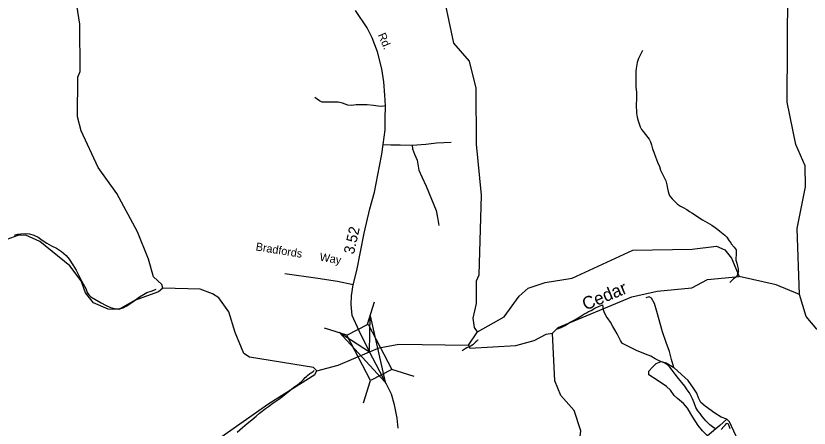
# Model space of a CAD drawing. Extents: x 2126262 to 2293712, y 749403 to 919119.
# Drawn here: x 2170507 to 2179836, y 844700 to 849554 of the extents above; entities that cross this region are included whole.
import ezdxf

# ---------------------------------------------------------------- set-up
doc = ezdxf.new("R2010")
doc.units = 0
for name, color, linetype in [('Exist Hydrographic Creek Single Shore', 7, 'Continuous'), ('Exist Hydrographic Creek Single Shore Label', 7, 'Continuous'), ('Exist Hydrographic Lake Shore', 7, 'Continuous'), ('Exist Hydrographic Misc Water Feature', 7, 'Continuous'), ('Exist Road Non-System Type 51', 7, 'Continuous'), ('Exist Road Non-System Type 51 Label', 7, 'Continuous'), ('Exist Road Secondary Mileage Hundredths English Label', 7, 'Continuous'), ('Exist Road Secondary Structure Standard Bridge Attributed CELL', 7, 'Continuous'), ('Exist Road Secondary Structure Standard Bridge CELL', 7, 'Continuous'), ('Exist Road Secondary Type 51 Attributed', 7, 'Continuous'), ('Exist Road Secondary Type 51 Label', 7, 'Continuous')]:
    doc.layers.add(name, color=color, linetype=linetype)

msp = doc.modelspace()

# ---------------------------------------------------------------- linework, layer by layer
at = {"layer": 'Exist Hydrographic Creek Single Shore'}
for points in [[(2172233.5, 846347.6), (2172183.4, 846306), (2171901.5, 846203.6), (2171718.4, 846095.8), (2171593.5, 846101.7), (2171418.4, 846177.5), (2171325.5, 846294.2), (2171275.5, 846433), (2171140.3, 846609.7), (2170789.5, 846899.1), (2170622.4, 846971.4), (2170530.5, 846970.1), (2170356.4, 846904.7)], [(2179723.4, 846274.8), (2179448.4, 846388.7), (2179014.3, 846486.2)], [(2181552.5, 845534.9), (2180659.5, 845694.5), (2180360.5, 845694.1), (2179925.4, 845867.1), (2179800.5, 846014), (2179723.4, 846274.8)], [(2174046.5, 845375.2), (2174296.5, 845442.2), (2174664.9, 845597.6), (2174778.4, 845645.4), (2175011.5, 845689.8), (2175828.4, 845676.3)], [(2170945.5, 844241.8), (2171537.5, 844177.1), (2171912.4, 844205.4), (2172344.4, 844340.9), (2172918.4, 844594.7), (2173482.4, 844989.8), (2174022.3, 845333), (2174046.5, 845375.2)]]:
    msp.add_lwpolyline(points, dxfattribs=at)
at = {"layer": 'Exist Hydrographic Lake Shore'}
msp.add_line((2175828.4, 845676.3), (2175935.5, 845834.8), dxfattribs=at)
for points in [[(2175935.5, 845834.8), (2176251.5, 846012), (2176424.5, 846254.4), (2176532.4, 846347.4), (2176732.5, 846415.4), (2177048.5, 846467.9), (2177762.5, 846794.3), (2178462.3, 846809.3), (2178745.5, 846842.8), (2178845.4, 846801.4), (2178921.5, 846701.4), (2179014.3, 846486.2)], [(2176818.4, 845816.5), (2176884.5, 845884), (2177749.4, 846246.7), (2178048.3, 846312.7), (2178456.4, 846350.2), (2178639.5, 846451.4), (2179014.3, 846486.2)], [(2175828.4, 845676.3), (2175844.4, 845643.1), (2176386.4, 845671.3), (2176602.5, 845732.4), (2176743.4, 845808.2), (2176818.4, 845816.5)]]:
    msp.add_lwpolyline(points, dxfattribs=at)
at = {"layer": 'Exist Hydrographic Misc Water Feature'}
for points in [[(2172233.5, 846347.6), (2172225.5, 846390.5), (2172124.4, 846481.1), (2172065.5, 846689), (2171938.4, 847013.1), (2171694.4, 847461.1), (2171475.4, 847767.4), (2171273.4, 848201.4), (2171230.4, 848366.2), (2171236.5, 848832), (2171261.5, 848900.4), (2171258.4, 849458.1), (2171180.5, 849958.4), (2171206.4, 851207.8), (2171147.5, 851442), (2170904.5, 851663.5), (2170870.5, 851788.9), (2170894.5, 851955.7), (2170959.5, 852229.9), (2170958.5, 852456.3), (2170932.4, 852463.3), (2170915.4, 852572), (2170806.5, 852771.1), (2170805.5, 852856.4)], [(2175935.5, 845834.8), (2175901.4, 845884.6), (2175884.4, 845993.3), (2175925.4, 846169.6), (2175923.4, 846435.4), (2175956.4, 846503.6), (2175984.5, 847444.5), (2175923.4, 848042.9), (2175919.5, 848702.4), (2175842.4, 849018.9), (2175658.5, 849232.7), (2175504.5, 849957.6), (2175268.4, 850290.5), (2175200.4, 850570.8), (2175266.4, 850779.4), (2175354.4, 851338.6), (2175486.4, 851549), (2175485.4, 851749.2), (2175141.5, 852136.9), (2174782.5, 852387), (2174732.4, 852394.7)], [(2179723.4, 846274.8), (2179694.5, 847049.6), (2179791.5, 847539.7), (2179790.5, 847789.1), (2179680.3, 848040.6), (2179577.4, 848538.1), (2179586.4, 849863.3), (2179552.4, 850064.1), (2179434.5, 850338.9), (2179347.3, 850927.9), (2179296.5, 851076.5), (2179246.5, 851153), (2179254.5, 851195.5)], [(2177877.2, 849145.4), (2177845.5, 849085.3), (2177827.8, 849051.2), (2177819.8, 849029.1), (2177814.1, 849003.1), (2177802.4, 848933.1), (2177798.5, 848901.1), (2177796.9, 848863), (2177797.1, 848811), (2177799.3, 848773.1), (2177799.5, 848715.1), (2177804, 848657.1), (2177806.3, 848603.2), (2177804.5, 848563.2), (2177802.8, 848521.2), (2177803, 848479.2), (2177805.3, 848439.2), (2177807.3, 848407.3), (2177813.5, 848361.2), (2177823.7, 848319.3), (2177840.1, 848271.4), (2177848.3, 848247.5), (2177866.4, 848215.6), (2177882.6, 848191.7), (2177910.9, 848157.9), (2177940.8, 848122), (2177955, 848102.1), (2177969.3, 848070.2), (2177981.2, 848034.3), (2177995.6, 847988.4), (2178007.9, 847950.5), (2178030, 847894.6), (2178054.6, 847830.7), (2178074.7, 847778.9), (2178089.1, 847739), (2178109.4, 847699.1), (2178131.5, 847651.2), (2178149.8, 847611.3), (2178164.1, 847563.5), (2178172.3, 847521.5), (2178178.3, 847487.5), (2178186.5, 847457.6), (2178198.8, 847431.7), (2178226.9, 847401.8), (2178255.2, 847370), (2178289.4, 847336.2), (2178323.2, 847312.4), (2178353.6, 847296.6), (2178397.5, 847272.9), (2178429.7, 847251.1), (2178455.9, 847235.2), (2178499.8, 847207.4), (2178540, 847179.7), (2178582.2, 847151.9), (2178636.3, 847120.2), (2178690.5, 847088.6), (2178732.5, 847060.8), (2178762.9, 847037), (2178786.9, 847019.1), (2178827, 846989.4), (2178843, 846973.4), (2178867.2, 846947.5), (2178895.5, 846903.7), (2178913.6, 846881.9)], [(2170491.5, 846972.5), (2170531.3, 846982.7), (2170567.3, 846988.9), (2170623.3, 846991.2), (2170667.2, 846987.5), (2170719.3, 846971.7), (2170767.5, 846948), (2170817.7, 846914.4), (2170869.8, 846878.6), (2170926, 846847), (2170984, 846819.3), (2171042.2, 846779.6), (2171096.6, 846731.9), (2171134.7, 846688.1), (2171177.4, 846624.4), (2171215.5, 846560.7), (2171239.7, 846514.8), (2171264.1, 846465), (2171284.2, 846425.1), (2171328.9, 846343.3), (2171347.2, 846295.5), (2171365, 846269.6), (2171387.3, 846247.7), (2171437.4, 846218), (2171511.6, 846174.4), (2171561.8, 846146.7), (2171619.9, 846121), (2171664, 846109.3), (2171694.1, 846105.5), (2171740, 846109.7), (2171769.8, 846117.9), (2171805.9, 846136.1), (2171847.5, 846164.3), (2171897.3, 846198.6), (2171959, 846244.9), (2172007, 846275.2), (2172046.8, 846295.4), (2172096.8, 846313.7), (2172130.5, 846325.9), (2172156.5, 846338)], [(2178913.6, 846881.9), (2178919.5, 846871.9), (2178953.8, 846830.1), (2178966.1, 846816.1), (2178976.1, 846800.2), (2178978, 846788.2), (2178980, 846776.2), (2178976.3, 846736.2), (2178972.6, 846704.2), (2178972.6, 846690.2), (2178974.9, 846678.3), (2178984.7, 846644.3), (2178995, 846606.4), (2179001.3, 846576.4), (2179003.4, 846560.4), (2179003.6, 846550.5), (2178997.7, 846524.4), (2178989.9, 846496.4), (2178981.9, 846484.4), (2178969.8, 846472.3), (2178948, 846458.2), (2178924, 846434), (2178906.4, 846417.9), (2178902.3, 846413.9)], [(2174046.5, 845375.2), (2174005.5, 845415.4), (2173254.4, 845535.9), (2173187.4, 845579.9), (2173086.5, 845828), (2173010.4, 846069.1), (2172892.5, 846235.6), (2172817.5, 846283), (2172675.4, 846335.2), (2172233.5, 846347.6)], [(2176877.8, 845868.7), (2176921.9, 845887), (2176967.6, 845909.2), (2177019.3, 845943.4), (2177071.4, 845971.7), (2177119, 845998), (2177153, 846018.2), (2177186.8, 846040.4), (2177216.8, 846058.5), (2177242.6, 846072.7), (2177272.5, 846086.8), (2177316.2, 846111.1), (2177358.3, 846131.3), (2177398, 846147.5), (2177410.1, 846151.6)], [(2178726, 844695.4), (2178699.7, 844717.3), (2178667.7, 844741.1), (2178641.5, 844764.9), (2178621.6, 844786.7), (2178601.3, 844810.6), (2178577.1, 844838.5), (2178553.1, 844872.4), (2178528.9, 844904.2), (2178504.5, 844944.1), (2178482.4, 844998), (2178464.1, 845045.8), (2178449.8, 845075.8), (2178427.6, 845115.6), (2178403.6, 845151.5), (2178373.3, 845193.3), (2178339, 845237.1), (2178300.9, 845284.8), (2178262.5, 845334.6), (2178226.2, 845382.4), (2178198.2, 845418.2), (2178165.8, 845448), (2178129.9, 845467.8), (2178071.6, 845493.5), (2178025.5, 845517.2), (2177973.2, 845547), (2177911.3, 845572.6), (2177863.1, 845590.3), (2177815.1, 845612), (2177758.7, 845637.7), (2177710.7, 845663.4), (2177672.8, 845681.2), (2177642.5, 845697), (2177628.5, 845713), (2177618.5, 845730.9), (2177598.4, 845772.8), (2177578.1, 845810.6), (2177549.8, 845858.5), (2177527.6, 845898.3), (2177499.3, 845948.2), (2177471, 845987.9), (2177448.9, 846019.8), (2177424.5, 846067.7), (2177416.5, 846093.6), (2177410.1, 846151.6)], [(2176863.3, 843850.5), (2176878.5, 843991.2), (2177052.4, 844243.6), (2177118.4, 844409.5), (2177150.4, 844668), (2177073.5, 844909.1), (2176914.4, 845082.9), (2176846.5, 845258.2), (2176818.4, 845816.5)], [(2175940.7, 845739.5), (2175936.8, 845731.4), (2175917.2, 845715.3), (2175895, 845695.2), (2175879.2, 845681.1), (2175861.4, 845669), (2175839.2, 845656.9), (2175809.5, 845644.7), (2175789.6, 845632.6), (2175767.5, 845618.5), (2175755.6, 845610.4)], [(2173109.8, 844653.9), (2173171.5, 844706.2), (2173229.1, 844756.5), (2173280.8, 844798.7), (2173332.5, 844841), (2173372.3, 844877.2), (2173402.4, 844901.4), (2173442, 844929.6), (2173478.1, 844955.8), (2173529.7, 844994.1), (2173599.7, 845042.5), (2173645.4, 845078.7), (2173707.1, 845125), (2173750.8, 845161.3), (2173788.5, 845189.5), (2173818.2, 845211.7), (2173848.4, 845233.8), (2173866.2, 845247.9), (2173888, 845274.1), (2173909.9, 845298.2), (2173923.8, 845310.2), (2173935.7, 845320.3), (2173963.6, 845342.4), (2173979.6, 845352.5), (2174001.6, 845368.7), (2174007.5, 845372.7), (2174015.3, 845378.7)], [(2178802, 844685.8), (2178831.8, 844720), (2178851.7, 844740.1), (2178865.6, 844756.1), (2178871.5, 844760.2), (2178881.6, 844756.3), (2178893.5, 844732.4), (2178903.7, 844694.4)]]:
    msp.add_lwpolyline(points, dxfattribs=at)
at = {"layer": 'Exist Road Non-System Type 51'}
for points in [[(2174854, 848495.5), (2174809, 848488.2), (2174768.6, 848489.6), (2174714.2, 848498.7), (2174640.2, 848507.8), (2174581.7, 848507.8), (2174510.5, 848507.8), (2174454.7, 848499.4), (2174409.4, 848503.6), (2174349.5, 848527.3), (2174297.8, 848538.5), (2174201.6, 848539.8), (2174138.8, 848539.8), (2174110.9, 848539.8), (2174078.9, 848552.4), (2174024.5, 848592.9)], [(2174826.8, 848038.5), (2174917.9, 848036.6), (2175028, 848033.8), (2175167.5, 848031)], [(2175167.5, 848031), (2175326.5, 848043.6), (2175454.9, 848060.3), (2175625, 848068.7)], [(2175167.5, 848031), (2175173.1, 847987.7), (2175195.4, 847926.3), (2175226.1, 847856.5), (2175234.5, 847806.2), (2175247.7, 847738.5), (2175282.6, 847660.3), (2175334.2, 847548.7), (2175395.6, 847397.9), (2175449.3, 847263.2), (2175464.6, 847179.4), (2175481.4, 847085.9)], [(2174473.2, 846387.7), (2174289.5, 846426.5), (2174056.5, 846462.8), (2173671.9, 846515.7)], [(2178246.9, 845413.1), (2178218.5, 845508.9), (2178193.4, 845602.5), (2178154.4, 845710), (2178111.1, 845835.6), (2178045.7, 846074.8), (2178016.4, 846168.3), (2177981.5, 846229.7), (2177953.6, 846245.1), (2177914.5, 846232.5)], [(2178869.2, 844804.8), (2178784.1, 844730.8), (2178641.8, 844610.7), (2178580.2, 844668.7), (2178529.9, 844731.5), (2178470, 844829.2), (2178404.4, 844933.9), (2178357, 844991.2), (2178290, 845048.4), (2178249.6, 845083.3), (2178206.7, 845148), (2178157.9, 845189.9), (2178050.4, 845263.9), (2177951.4, 845329.5), (2177952.8, 845370), (2177993.3, 845417.5), (2178036.5, 845462.2), (2178096.5, 845483.1), (2178156.5, 845470.5), (2178246.9, 845413.1)], [(2178869.2, 844804.8), (2178801.5, 844827.8), (2178729, 844876.7), (2178611.8, 844957.6), (2178563, 845003.7), (2178536.5, 845056.8), (2178514.2, 845111.2), (2178477.9, 845172.6), (2178414.3, 845259.6), (2178333.4, 845333.6), (2178246.9, 845413.1)], [(2179001, 844555.6), (2178899.8, 844775.4), (2178869.2, 844804.8)]]:
    msp.add_lwpolyline(points, dxfattribs=at)
at = {"layer": 'Exist Road Secondary Structure Standard Bridge Attributed CELL'}
msp.add_lwpolyline([(2174675.4, 846023.8), (2174850.4, 845243.2), (2174308.6, 845831.8), (2174664.9, 845597.6)], close=True, dxfattribs=at)
at = {"layer": 'Exist Road Secondary Structure Standard Bridge CELL'}
for p, q in [((2174644.1, 845924), (2174726.5, 846187.3)), ((2174399.6, 845796), (2174136.2, 845878.4)), ((2175192.2, 845308.4), (2174928.9, 845390.8)), ((2174596.3, 844996.5), (2174678.7, 845259.9))]:
    msp.add_line(p, q, dxfattribs=at)
msp.add_lwpolyline([(2174678.7, 845259.9), (2174398.4, 845795.4), (2174648.6, 845926.3), (2174928.9, 845390.8)], close=True, dxfattribs=at)
at = {"layer": 'Exist Road Secondary Type 51 Attributed'}
for points in [[(2174664.9, 845597.6), (2174544.4, 845844.6), (2174463.5, 846026.1), (2174449.5, 846154.6), (2174455.1, 846257.9), (2174473.2, 846387.7), (2174515.1, 846558), (2174602.3, 846995.7), (2174671.3, 847283.9), (2174722.9, 847479.4), (2174785, 847784.4), (2174810.1, 847924), (2174826.8, 848038.5), (2174848.4, 848210.7), (2174849.8, 848340.5), (2174854, 848495.5), (2174846.4, 848619), (2174835.9, 848776.1), (2174809.4, 848931.1), (2174758.5, 849128.6), (2174695.7, 849296.1), (2174639.9, 849414.8), (2174502.5, 849616.5)], [(2175001.9, 844699.9), (2174990, 844819.3), (2174960.7, 844974.2), (2174923.1, 845098.5), (2174866.6, 845217.8), (2174664.9, 845597.6)]]:
    msp.add_lwpolyline(points, dxfattribs=at)

# ---------------------------------------------------------------- texts
at = {"layer": 'Exist Hydrographic Creek Single Shore Label'}
msp.add_text('Cedar', height=150, rotation=22.74757, dxfattribs=at).set_placement((2177205.7, 846083.2))
at = {"layer": 'Exist Road Non-System Type 51 Label'}
for s, rotation, p in [('Bradfords', 350.71504, (2173323.2, 846793.7)), ('Way', 350.88116, (2174074.6, 846671.7))]:
    msp.add_text(s, height=95, rotation=rotation, dxfattribs=at).set_placement(p)
at = {"layer": 'Exist Road Secondary Mileage Hundredths English Label'}
msp.add_text('3.52', height=125, rotation=77.50615, dxfattribs=at).set_placement((2174482.2, 846739.8))
at = {"layer": 'Exist Road Secondary Type 51 Label'}
msp.add_text('Rd.', height=95, rotation=293.05577, dxfattribs=at).set_placement((2174762.8, 849330.2))

doc.saveas('drawing.dxf')
